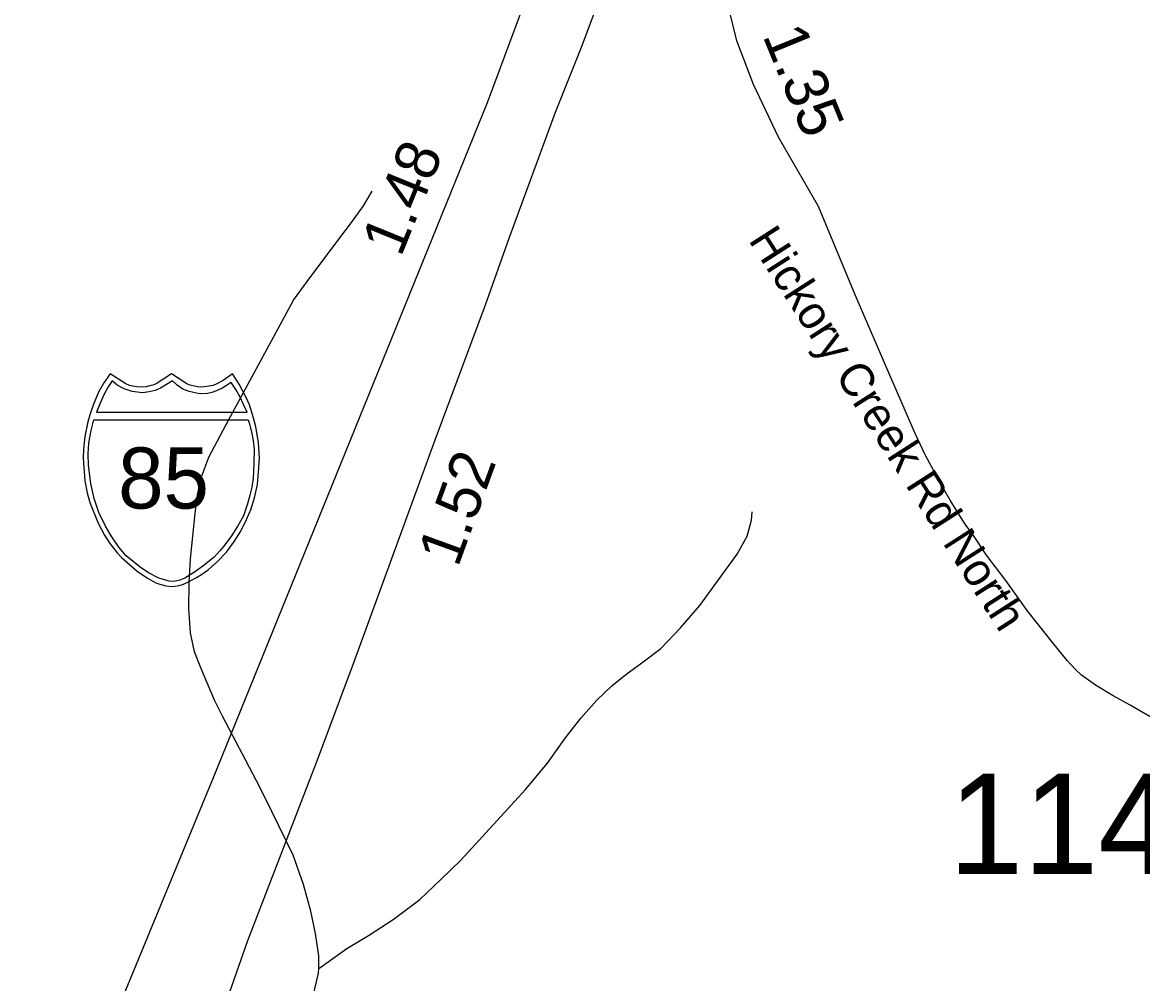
# Model space of a CAD drawing. Extents: x 1662474 to 1856135, y 779280 to 917889.
# Drawn here: x 1732774 to 1735984, y 800687 to 803442 of the extents above; entities that cross this region are included whole.
import ezdxf

# ---------------------------------------------------------------- set-up
doc = ezdxf.new("R2010")
doc.units = 0
for name, color, linetype in [('Cogo Default Point CELL', 7, 'Continuous'), ('Exist Hydrographic Misc Water Feature', 7, 'Continuous'), ('Exist Road Primary Interstate Divided Center Attributed', 7, 'Continuous'), ('Exist Road Primary Interstate Mileage Hundredths English Label', 7, 'Continuous'), ('Exist Road Primary Interstate Service Attributed', 7, 'Continuous'), ('Exist Road Primary Interstate Shield Number Label', 7, 'Continuous'), ('Exist Road Secondary Mileage Tenths English Label', 7, 'Continuous'), ('Exist Road Secondary Type 51 Attributed', 7, 'Continuous'), ('Exist Road Secondary Type 51 Label', 7, 'Continuous'), ('Prop Roadway Culvert', 7, 'Continuous')]:
    doc.layers.add(name, color=color, linetype=linetype)

msp = doc.modelspace()

# ---------------------------------------------------------------- linework, layer by layer
at = {"layer": 'Exist Hydrographic Misc Water Feature'}
for points in [[(1733622.7, 800730.9), (1733623.1, 800766.9), (1733613.7, 800831), (1733600.1, 800895.1), (1733579, 800971.4), (1733549.7, 801055.6), (1733488.8, 801180.3), (1733455.4, 801248.6), (1733414.1, 801327), (1733377, 801397.4), (1733347.5, 801453.7), (1733323.7, 801499.9), (1733284.8, 801592.3), (1733267.1, 801638.5), (1733255.6, 801692.6), (1733250.3, 801762.7), (1733251.1, 801836.7), (1733255.6, 801904.7), (1733269, 802034.6), (1733275.5, 802088.5), (1733286, 802136.5), (1733308.3, 802196.3), (1733357.3, 802289.9), (1733518.1, 802586.4), (1733550.7, 802646.1), (1733589.3, 802699.8), (1733680.5, 802820.9), (1733717, 802868.6), (1733751.5, 802916.3), (1733775.9, 802958.1)], [(1733622.7, 800730.9), (1733703.3, 800788.1), (1733765.6, 800825.5), (1733836.1, 800870.9), (1733912.6, 800928.2), (1733973.1, 800985.6), (1734029.7, 801041.1), (1734092.3, 801108.5), (1734215.7, 801243.4), (1734278.4, 801318.8), (1734327, 801388.4), (1734373.8, 801448), (1734420.1, 801499.5), (1734462.6, 801541.2), (1734502.8, 801572.8), (1734549.1, 801606.3), (1734603.7, 801647.8), (1734660.2, 801707.4), (1734714.8, 801770.8), (1734822.2, 801917.8), (1734850.7, 801969.6), (1734863.2, 802015.4), (1734865.3, 802039.5)], [(1733526.3, 799857.5), (1733519.9, 800027.6), (1733514.8, 800109.7), (1733513.4, 800179.7), (1733516.3, 800265.7), (1733531.2, 800361.6), (1733576.7, 800533.2), (1733597.5, 800611), (1733622.5, 800716.9), (1733622.7, 800730.9)]]:
    msp.add_lwpolyline(points, dxfattribs=at)
at = {"layer": 'Exist Road Primary Interstate Divided Center Attributed'}
for points in [[(1732810.8, 799383.2), (1732884.3, 799519), (1733020.3, 799769.7), (1733147.8, 800075.5), (1733220.1, 800262.4), (1733334.8, 800568.2), (1733419.8, 800810.4), (1733619.6, 801328.6), (1733722.4, 801604.7), (1733956.2, 802246.1), (1734100.7, 802632.6), (1734168.6, 802823.8), (1734301.2, 803184.8), (1734377.7, 803376), (1734535, 803796.5), (1734709.2, 804259.5), (1734858.8, 804675.8), (1735105.3, 805334.2), (1735334.8, 805941.6), (1735446.1, 806295.7), (1735507.6, 806511.1)], [(1735348.6, 806481.6), (1735313.4, 806334.8), (1735210.5, 805982.4), (1735050.3, 805524.1), (1734859.3, 805040.5), (1734718.7, 804707.6), (1734203, 803473.9), (1734106.1, 803211.4), (1733320.2, 801277.4), (1732917.3, 800299.4), (1732688.2, 799785.9)]]:
    msp.add_lwpolyline(points, dxfattribs=at)
at = {"layer": 'Exist Road Primary Interstate Service Attributed'}
msp.add_lwpolyline([(1734940.4, 803112.9), (1734868.7, 803264.6), (1734821.5, 803389.6), (1734799, 803479.7)], dxfattribs=at)
at = {"layer": 'Exist Road Secondary Type 51 Attributed'}
msp.add_lwpolyline([(1736187.3, 801347.3), (1735948.9, 801485.7), (1735900.2, 801512.3), (1735849.6, 801542.9), (1735809.5, 801571.3), (1735791.7, 801587.4), (1735768, 801613.5), (1735726.7, 801663.9), (1735653.4, 801756.6), (1735592.1, 801842.9), (1735537.1, 801915.6), (1735499.9, 801972.1), (1735475.9, 802004.4), (1735452.7, 802040.4), (1735432.7, 802072.6), (1735415, 802104.8), (1735393.7, 802143), (1735361.1, 802202.4), (1735332.9, 802263.7), (1735262.6, 802424.3), (1735160.7, 802661.1), (1735055.6, 802914.3), (1734940.4, 803112.9)], dxfattribs=at)
at = {"layer": 'Prop Roadway Culvert'}
for points in [[(1733200.8, 801825.1), (1733210.3, 801826), (1733223, 801828.5), (1733235.4, 801832.6), (1733249.5, 801838.8), (1733270.3, 801850.4), (1733287.1, 801860.2), (1733306.4, 801873.2), (1733332.6, 801896.9), (1733358.6, 801924.3), (1733381.6, 801955.4), (1733399.8, 801984.4), (1733415.9, 802017.5), (1733429.3, 802048.4), (1733440, 802083.8), (1733447.1, 802118), (1733450.6, 802153.7), (1733453, 802193.3), (1733450.3, 802237.8), (1733442.6, 802283.4), (1733435.3, 802311.7), (1733424.3, 802345.7), (1733415.3, 802367.3), (1733394.5, 802405.8), (1733375.7, 802435.4), (1733348.5, 802416.2), (1733330.7, 802406.8), (1733319.9, 802401.9), (1733308.7, 802399.7), (1733288.2, 802397.2), (1733275.3, 802397.8), (1733263.4, 802400.5), (1733253.3, 802402.7), (1733245, 802406.8), (1733200.8, 802435.4), (1733156.5, 802406.8), (1733147.2, 802402.5), (1733137.7, 802400.5), (1733128.6, 802398), (1733113.4, 802397.2), (1733101.9, 802397.6), (1733090, 802399.7), (1733080.6, 802401.7), (1733070.1, 802406.8), (1733025, 802435.4), (1733007.3, 802409.7), (1732992.8, 802384.2), (1732977.4, 802348.3), (1732967.9, 802320.5), (1732961.1, 802297.6), (1732952.7, 802255.7), (1732948.4, 802219.1), (1732947.7, 802193.3), (1732952.4, 802128.8), (1732959.5, 802094.4), (1732966.7, 802066.6), (1732990.6, 802006.6), (1733008.5, 801972.9), (1733023.9, 801948.8), (1733045.5, 801921.6), (1733057.2, 801908.7), (1733102, 801869.5), (1733131.9, 801849), (1733155.8, 801836.1), (1733167.1, 801831.9), (1733184.6, 801827)], [(1733030.4, 802414.6), (1733019.4, 802397.7), (1733006.7, 802374.9), (1732996.6, 802351.2), (1732986.2, 802325), (1733417.8, 802324.9), (1733407.7, 802347.3), (1733397, 802369.8), (1733385.7, 802390.4), (1733372, 802410.3), (1733347.8, 802395), (1733330.2, 802386.7), (1733316, 802381.8), (1733304, 802379.1), (1733285.4, 802377.7), (1733277.1, 802378.2), (1733251.2, 802384), (1733233.6, 802391.2), (1733216.9, 802402.3), (1733203.4, 802415.1), (1733169.2, 802394.4), (1733154, 802387.7), (1733136.6, 802383.2), (1733117.5, 802380.8), (1733088.1, 802384), (1733065, 802392), (1733045.1, 802402.3)], [(1733420.3, 802303.6), (1733424.9, 802291.4), (1733431.3, 802264.3), (1733434.6, 802243.5), (1733438.1, 802219.5), (1733436.9, 802178.4), (1733434.9, 802135.8), (1733431, 802110.6), (1733425.7, 802087.7), (1733418.6, 802062.2), (1733407, 802028.4), (1733391.1, 801999.7), (1733371.3, 801967.9), (1733349.8, 801940), (1733340.4, 801928.5), (1733322.7, 801909.8), (1733290.5, 801883.9), (1733267, 801866.3), (1733238.8, 801849.7), (1733224.5, 801843.3), (1733207.8, 801839.8), (1733194.1, 801840.8), (1733177.5, 801845.2), (1733164.1, 801848.9), (1733134.6, 801864.8), (1733110.8, 801880.7), (1733071, 801913.4), (1733049.6, 801938.5), (1733029.5, 801967.9), (1733011.6, 801998), (1732992.6, 802037.6), (1732979.1, 802077.5), (1732969.3, 802120.6), (1732962.7, 802173.3), (1732962, 802205.3), (1732963.9, 802236.2), (1732966.9, 802252.3), (1732970.8, 802272.4), (1732978.7, 802303.4)]]:
    msp.add_lwpolyline(points, close=True, dxfattribs=at)

# ---------------------------------------------------------------- texts
at = {"layer": 'Cogo Default Point CELL'}
msp.add_text('1140', height=288, dxfattribs=at).set_placement((1735428.4, 801001.4))
at = {"layer": 'Exist Road Primary Interstate Mileage Hundredths English Label'}
for s, rotation, p in [('1.48', 67.8858, (1733858, 802766.9)), ('1.52', 69.9771, (1734021.5, 801877.7))]:
    msp.add_text(s, height=125, rotation=rotation, dxfattribs=at).set_placement(p)
at = {"layer": 'Exist Road Primary Interstate Shield Number Label'}
msp.add_text('85', height=175, dxfattribs=at).set_placement((1733047.9, 802048.9))
at = {"layer": 'Exist Road Secondary Mileage Tenths English Label'}
msp.add_text('1.35', height=125, rotation=292.2277, dxfattribs=at).set_placement((1734894.2, 803404.5))
at = {"layer": 'Exist Road Secondary Type 51 Label'}
msp.add_text('Hickory Creek Rd North', height=95, rotation=302.6892, dxfattribs=at).set_placement((1734852.9, 802818.4))

doc.saveas('drawing.dxf')
